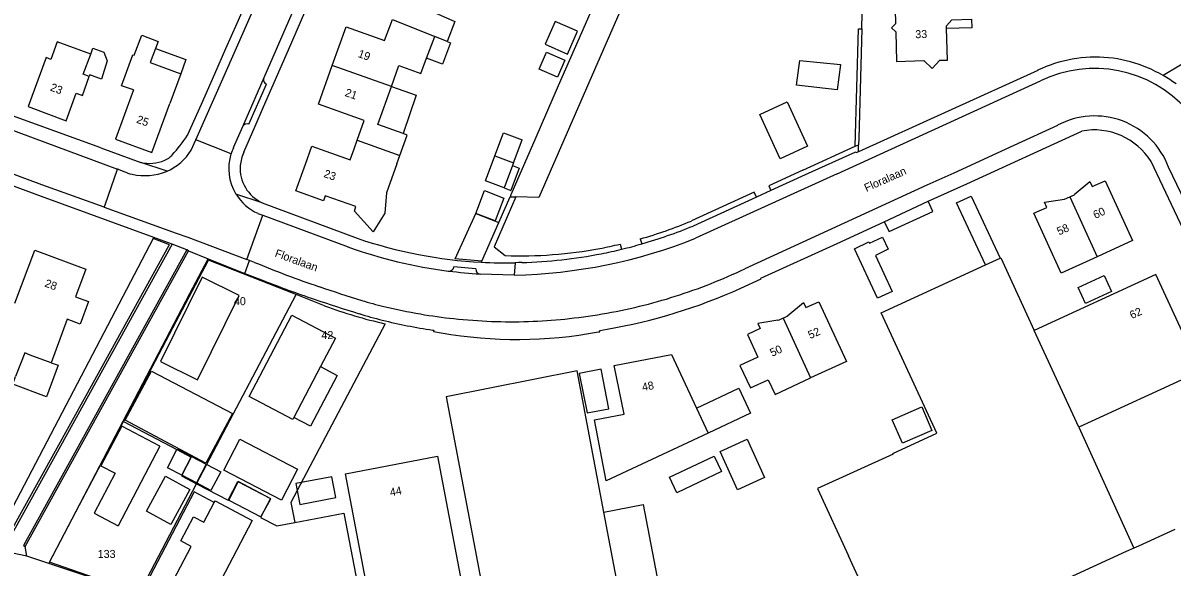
# Model space of a CAD drawing. Extents: x 194485 to 197793, y 468269 to 470822.
# Drawn here: x 195475 to 195647.3, y 469601.4 to 469683 of the extents above; entities that cross this region are included whole.
import ezdxf

# ---------------------------------------------------------------- set-up
doc = ezdxf.new("R2010")
doc.units = 0
for name, color, linetype in [('BAG standplaatsen grensvlak', 7, 'Continuous'), ('BAG standplaatsen grensvlak LR', 7, 'Continuous'), ('BAG standplaatsen kenmerkpunt', 7, 'Continuous'), ('BGT grensvlak begroeid terreindeel', 7, 'Continuous'), ('BGT grensvlak gebouwinstallatie plus 1', 7, 'Continuous'), ('BGT grensvlak onbegroeid terreindeel', 7, 'Continuous'), ('BGT grensvlak overig bouwwerk uitbreiding populatie', 7, 'Continuous'), ('BGT grensvlak pand op maaiveld', 7, 'Continuous'), ('BGT grensvlak pand op maaiveld LR', 7, 'Continuous'), ('BGT grensvlak vegetatieobject', 7, 'Continuous'), ('BGT grensvlak vegetatieobject LR', 7, 'Continuous'), ('BGT grensvlak wegdeel', 7, 'Continuous'), ('BGT tekst huisnummerreeks', 7, 'Continuous'), ('BGT tekst openbare ruimte label weg', 7, 'Continuous')]:
    doc.layers.add(name, color=color, linetype=linetype)

msp = doc.modelspace()

# ---------------------------------------------------------------- linework, layer by layer
at = {"layer": 'BAG standplaatsen grensvlak'}
for p, q in [((195520.21, 469640.6), (195515.93, 469642.28)), ((195515.73, 469608.09), (195523.1, 469609.49)), ((195523.1, 469609.49), (195525.96, 469594.44))]:
    msp.add_line(p, q, dxfattribs=at)
for points in [[(195490.04, 469623.23), (195490.12, 469623.39), (195496.94, 469636.33), (195502.79, 469647.45)], [(195515.93, 469642.28), (195515.77, 469642.35), (195502.79, 469647.45)], [(195529.26, 469637.91), (195515.16, 469611.09), (195515.73, 469608.09)], [(195492.37, 469597.43), (195485.68, 469599.78), (195478.94, 469602.14), (195483.45, 469610.72), (195490.04, 469623.23)]]:
    msp.add_lwpolyline(points, dxfattribs=at)
msp.add_arc((195544.94, 469707.27), 71.11, 249.6476, 257.2574, dxfattribs=at)
at = {"layer": 'BAG standplaatsen grensvlak LR'}
for p, q in [((195501.01, 469613.89), (195515.93, 469642.28)), ((195492.37, 469597.43), (195501.01, 469613.89))]:
    msp.add_line(p, q, dxfattribs=at)
for points in [[(195490.04, 469623.23), (195498.03, 469619.05), (195500.21, 469617.91), (195498.73, 469615.09), (195501.01, 469613.89)], [(195501.01, 469613.89), (195505.73, 469611.42), (195507.21, 469614.23), (195512.07, 469611.68), (195510.59, 469608.86), (195513.04, 469607.58), (195515.73, 469608.09)]]:
    msp.add_lwpolyline(points, dxfattribs=at)
at = {"layer": 'BGT grensvlak begroeid terreindeel'}
msp.add_lwpolyline([(195601.19, 469697.51), (195587.52, 469700.52), (195586.86, 469704.74), (195585.47, 469705.07), (195582.67, 469702.89), (195576.29, 469704.83), (195574.72, 469709.56), (195573.08, 469709.02), (195572.82, 469703.76), (195569.84, 469696.96), (195562.37, 469679.93), (195552.33, 469656.85), (195548.87, 469656.93)], dxfattribs=at)
at = {"layer": 'BGT grensvlak gebouwinstallatie plus 1'}
for p, q in [((195617.24, 469683.6), (195617.26, 469682.33)), ((195554.77, 469683.27), (195553.27, 469679.84)), ((195558.14, 469681.79), (195554.77, 469683.27)), ((195556.64, 469678.36), (195558.14, 469681.79)), ((195617.26, 469682.33), (195613.48, 469682.2)), ((195539.07, 469680.07), (195537.9, 469676.86)), ((195538.57, 469680.26), (195539.07, 469680.07)), ((195553.27, 469679.84), (195556.64, 469678.36)), ((195485.12, 469678.34), (195485.46, 469679.28)), ((195485.46, 469679.28), (195487.1, 469678.65)), ((195487.1, 469678.65), (195487.6, 469677.36)), ((195494.85, 469679.23), (195499.41, 469677.56)), ((195487.6, 469677.36), (195486.75, 469674.6)), ((195499.41, 469677.56), (195498.62, 469675.42)), ((195537.9, 469676.86), (195535.49, 469677.74)), ((195485, 469675.25), (195484.9, 469674.99)), ((195486.75, 469674.6), (195485, 469675.25)), ((195530.21, 469673.51), (195533.93, 469672.19)), ((195533.93, 469672.19), (195531.98, 469666.44)), ((195545.75, 469663.1), (195547.05, 469666.56)), ((195547.05, 469666.56), (195549.84, 469665.51)), ((195548.54, 469662.05), (195549.84, 469665.51)), ((195549.39, 469661.27), (195548.13, 469657.91)), ((195548.39, 469661.64), (195549.39, 469661.27)), ((195547.13, 469658.28), (195548.13, 469657.91)), ((195614.99, 469656.03), (195617.19, 469657.05)), ((195619.32, 469646.73), (195614.99, 469656.03)), ((195617.19, 469657.05), (195621.53, 469647.74)), ((195539.8, 469647.64), (195542.88, 469654.46)), ((195542.88, 469654.46), (195546.32, 469653.09)), ((195543.8, 469647.32), (195546.32, 469653.09)), ((195601.92, 469649.99), (195603.89, 469650.91)), ((195603.89, 469650.91), (195604.74, 469649.08)), ((195599.65, 469649.17), (195601.83, 469650.19)), ((195603.12, 469641.73), (195599.65, 469649.17)), ((195601.83, 469650.19), (195601.92, 469649.99)), ((195604.74, 469649.08), (195602.8, 469648.17)), ((195543.8, 469647.32), (195539.8, 469647.64)), ((195602.8, 469648.17), (195605.32, 469642.76)), ((195605.32, 469642.76), (195603.12, 469641.73)), ((195505.08, 469615.92), (195507.48, 469620.57)), ((195507.48, 469620.57), (195516.14, 469616.11)), ((195516.14, 469616.11), (195513.75, 469611.46)), ((195513.75, 469611.46), (195505.08, 469615.92))]:
    msp.add_line(p, q, dxfattribs=at)
for points in [[(195479.2, 469632.06), (195480.24, 469631.67), (195478.49, 469626.95), (195473.43, 469628.83), (195473.86, 469629.98)], [(195519.61, 469631.47), (195522.11, 469630.16), (195518.1, 469622.53), (195515.6, 469623.84)], [(195575.97, 469625.26), (195582.33, 469628.23), (195584.08, 469624.47), (195577.72, 469621.5)], [(195503.64, 469611.1), (195500.62, 469612.68), (195493.47, 469599.03), (195496.49, 469597.45)]]:
    msp.add_lwpolyline(points, dxfattribs=at)
at = {"layer": 'BGT grensvlak onbegroeid terreindeel'}
for p, q in [((195600.76, 469682.17), (195601.19, 469697.51)), ((195494.57, 469650.85), (195494.48, 469650.68)), ((195500, 469642.43), (195502.75, 469647.66)), ((195478.83, 469601.93), (195500, 469642.43))]:
    msp.add_line(p, q, dxfattribs=at)
for points in [[(195566.43, 469699.16), (195566.18, 469698.57), (195562.45, 469690.07), (195558.71, 469681.54), (195555.24, 469673.62), (195551.86, 469665.88), (195548.13, 469657.24), (195548.01, 469656.95)], [(195590.96, 469673.7), (195591.46, 469677.42), (195597.55, 469676.82), (195597.08, 469673.01), (195590.96, 469673.7)], [(195585.49, 469669.31), (195589.58, 469671.22), (195592.61, 469664.58), (195588.52, 469662.67), (195585.49, 469669.31)]]:
    msp.add_lwpolyline(points, dxfattribs=at)
at = {"layer": 'BGT grensvlak overig bouwwerk uitbreiding populatie'}
for p, q in [((195542.88, 469654.46), (195544.18, 469657.89)), ((195544.18, 469657.89), (195547.1, 469656.77)), ((195547.1, 469656.77), (195545.79, 469653.34)), ((195545.79, 469653.34), (195542.88, 469654.46)), ((195633.22, 469643.33), (195637.11, 469645.13)), ((195637.11, 469645.13), (195638.2, 469642.76)), ((195634.31, 469640.96), (195633.22, 469643.33)), ((195638.2, 469642.76), (195634.31, 469640.96)), ((195521.86, 469635.76), (195519.61, 469631.47)), ((195519.61, 469631.47), (195515.6, 469623.84)), ((195489.77, 469622.55), (195486.65, 469616.59)), ((195495.49, 469619.55), (195489.77, 469622.55)), ((195495.49, 469619.55), (195489.22, 469607.59)), ((195486.65, 469616.59), (195488.77, 469615.48)), ((195488.77, 469615.48), (195485.62, 469609.47)), ((195485.62, 469609.47), (195489.22, 469607.59))]:
    msp.add_line(p, q, dxfattribs=at)
for points in [[(195501.85, 469644.9), (195495.58, 469632.24), (195501.14, 469629.49), (195507.4, 469642.15), (195501.85, 469644.9)], [(195515.6, 469623.84), (195515.44, 469623.54), (195508.89, 469626.98), (195515.31, 469639.2), (195521.86, 469635.76)], [(195503.64, 469611.1), (195503.77, 469611.34), (195509.36, 469608.41), (195501.83, 469594.04), (195496.24, 469596.97), (195496.49, 469597.45)], [(195496.49, 469597.45), (195500.19, 469604.51), (195498.65, 469605.32), (195500.55, 469608.93), (195502.08, 469608.13), (195503.64, 469611.1)]]:
    msp.add_lwpolyline(points, dxfattribs=at)
at = {"layer": 'BGT grensvlak pand op maaiveld'}
for p, q in [((195485.12, 469678.34), (195480.11, 469680.23)), ((195535.49, 469677.74), (195536.74, 469681)), ((195538.57, 469680.26), (195536.74, 469681)), ((195498.62, 469675.42), (195497, 469670.96)), ((195524.63, 469664.18), (195525.09, 469665.47)), ((195531.04, 469661.89), (195531.5, 469663.17)), ((195544.33, 469659.33), (195545.75, 469663.1)), ((195545.75, 469663.1), (195548.54, 469662.05)), ((195531.04, 469661.89), (195529.5, 469657.56)), ((195548.39, 469661.64), (195547.13, 469658.28)), ((195548.54, 469662.05), (195548.39, 469661.64)), ((195547.13, 469658.28), (195544.33, 469659.33)), ((195619.32, 469646.73), (195621.53, 469647.74)), ((195621.53, 469647.74), (195621.64, 469647.79)), ((195621.64, 469647.79), (195626.62, 469636.9)), ((195481.61, 469638.58), (195479.2, 469632.06)), ((195479.2, 469632.06), (195476.06, 469633.22)), ((195575.97, 469625.26), (195577.72, 469621.5)), ((195605.33, 469623.51), (195609.77, 469625.42)), ((195609.77, 469625.42), (195611.29, 469621.88)), ((195606.86, 469619.97), (195605.33, 469623.51)), ((195611.29, 469621.88), (195606.86, 469619.97)), ((195579.51, 469618.75), (195583.58, 469620.59)), ((195583.58, 469620.59), (195586.19, 469614.82)), ((195500.26, 469618), (195502.44, 469616.85)), ((195571.94, 469614.9), (195578.64, 469618.06)), ((195578.64, 469618.06), (195579.74, 469615.72)), ((195582.12, 469612.97), (195579.51, 469618.75)), ((195605.49, 469618.33), (195594.14, 469613.21)), ((195605.49, 469618.33), (195605.44, 469618.44)), ((195493.5, 469609.78), (195496.34, 469615.02)), ((195496.34, 469615.02), (195499.98, 469613.05)), ((195500.97, 469614.04), (195498.78, 469615.18)), ((195573.05, 469612.56), (195571.94, 469614.9)), ((195579.74, 469615.72), (195573.05, 469612.56)), ((195586.19, 469614.82), (195582.12, 469612.97)), ((195499.98, 469613.05), (195497.15, 469607.81)), ((195594.14, 469613.21), (195598.79, 469603.08)), ((195497.15, 469607.81), (195493.5, 469609.78)), ((195647.7, 469607.06), (195642.25, 469604.56)), ((195641.57, 469604.25), (195640.43, 469603.72)), ((195642.25, 469604.56), (195641.57, 469604.25)), ((195605.78, 469587.82), (195598.79, 469603.08)), ((195640.43, 469603.72), (195635.43, 469601.43)), ((195635.43, 469601.43), (195630.43, 469599.13))]:
    msp.add_line(p, q, dxfattribs=at)
for points in [[(195537.12, 469691.02), (195534.71, 469685.47), (195539.74, 469683.26), (195538.57, 469680.26)], [(195611.75, 469690.74), (195610.46, 469690.71), (195610.53, 469688.2), (195609.72, 469687.4), (195605.73, 469687.27), (195605.84, 469682.91), (195605.24, 469682.29), (195605.87, 469681.7), (195605.98, 469677.28), (195610.08, 469677.39), (195611.3, 469676.23), (195612.45, 469677.45), (195613.6, 469677.48), (195613.48, 469682.2)], [(195521.35, 469676.67), (195523.42, 469682.47), (195529.17, 469680.42), (195530.39, 469683.54)], [(195613.48, 469682.2), (195613.46, 469682.63), (195614.26, 469683.51), (195617.24, 469683.6)], [(195480.11, 469680.23), (195479.16, 469677.58), (195478.46, 469677.84), (195475.72, 469670.52), (195481.45, 469668.35), (195482.92, 469672.51), (195483.88, 469672.14), (195484.9, 469674.99)], [(195491.54, 469672.99), (195489.74, 469673.63), (195491.44, 469678.26), (195491.63, 469678.2), (195492.77, 469681.19), (195495.24, 469680.26), (195494.85, 469679.23)], [(195484.9, 469674.99), (195483.99, 469675.35), (195485.12, 469678.34)], [(195494.85, 469679.23), (195494.05, 469677.1), (195498.62, 469675.42)], [(195552.4, 469676.11), (195553.48, 469678.64), (195556.24, 469677.46), (195555.15, 469674.93), (195552.4, 469676.11)], [(195525.09, 469665.47), (195526.15, 469668.42), (195519.29, 469670.87), (195521.35, 469676.67)], [(195530.21, 469673.51), (195531.32, 469676.64), (195534.61, 469675.46), (195535.49, 469677.74)], [(195491.54, 469672.99), (195488.82, 469665.62), (195494.27, 469663.59), (195497, 469670.96)], [(195531.98, 469666.44), (195528.18, 469667.8), (195530.21, 469673.51)], [(195531.5, 469663.17), (195532.59, 469666.23), (195531.98, 469666.44)], [(195524.89, 469655.48), (195520.31, 469657.11), (195520.05, 469656.35), (195515.91, 469657.83), (195517.34, 469661.84), (195518.29, 469664.54), (195524.02, 469662.49), (195524.63, 469664.18)], [(195631.98, 469656.95), (195632.66, 469657.26), (195632.64, 469657.3), (195634.99, 469659.25), (195635.34, 469658.48), (195637.28, 469659.37), (195641.38, 469650.39), (195636.08, 469647.97)], [(195529.5, 469657.56), (195529.24, 469654.48), (195527.5, 469651.7), (195524.67, 469654.81), (195524.89, 469655.48)], [(195636.08, 469647.97), (195630.68, 469645.51), (195626.58, 469654.48), (195628.51, 469655.36), (195628.15, 469656.14), (195631.17, 469656.62), (195631.18, 469656.59), (195631.98, 469656.95)], [(195473.75, 469641), (195476.74, 469648.94), (195484.39, 469646.09), (195482.86, 469641.95), (195484.8, 469641.23), (195483.55, 469637.86), (195481.61, 469638.58)], [(195605.44, 469618.44), (195612.02, 469621.49), (195603.69, 469639.55), (195619.32, 469646.73)], [(195651.57, 469630.79), (195644.85, 469645.29), (195626.62, 469636.9)], [(195588.96, 469638.76), (195589.69, 469639.1), (195589.67, 469639.14), (195592.02, 469641.11), (195592.35, 469640.34), (195594.31, 469641.22), (195598.45, 469632.26), (195593.09, 469629.78)], [(195588.96, 469638.76), (195588.23, 469638.42), (195588.2, 469638.47), (195585.17, 469637.96), (195585.53, 469637.18), (195583.61, 469636.3), (195585.18, 469632.89), (195582.5, 469631.64), (195584.06, 469628.27), (195586.74, 469629.51), (195587.76, 469627.31), (195593.09, 469629.78)], [(195476.06, 469633.22), (195475.22, 469633.54), (195473.86, 469629.98)], [(195560.67, 469623.51), (195565.11, 469624.34), (195563.64, 469631.65), (195572.22, 469633.3), (195575.97, 469625.26)], [(195490.27, 469623.43), (195494.24, 469630.78), (195506.4, 469624.42), (195502.4, 469616.97), (195490.27, 469623.43)], [(195562.08, 469609.65), (195558.06, 469630.86), (195538.41, 469626.96), (195544.03, 469597.4)], [(195561.66, 469631.07), (195558.39, 469630.46), (195559.57, 469624.54), (195562.85, 469625.16), (195561.66, 469631.07)], [(195577.72, 469621.5), (195562.41, 469614.36), (195560.67, 469623.51)], [(195498.78, 469615.18), (195496.64, 469616.3), (195498.11, 469619.12), (195500.26, 469618)], [(195537.14, 469618.04), (195540.9, 469598.28), (195527.08, 469595.65), (195523.32, 469615.41), (195537.14, 469618.04)], [(195502.44, 469616.85), (195504.62, 469615.71), (195503.15, 469612.89), (195500.97, 469614.04)], [(195515.89, 469613.92), (195516.49, 469610.79), (195521.88, 469611.82), (195521.28, 469614.94), (195515.89, 469613.92)], [(195505.82, 469611.46), (195510.66, 469608.93), (195512.12, 469611.66), (195507.26, 469614.22), (195505.82, 469611.46)], [(195562.08, 469609.65), (195568, 469610.77), (195570.47, 469597.74), (195565.99, 469596.9), (195565.77, 469598.05), (195564.33, 469597.78)]]:
    msp.add_lwpolyline(points, dxfattribs=at)
at = {"layer": 'BGT grensvlak pand op maaiveld LR'}
for p, q in [((195530.39, 469683.54), (195536.74, 469681)), ((195530.21, 469673.51), (195521.35, 469676.67)), ((195525.09, 469665.47), (195531.5, 469663.17)), ((195631.98, 469656.95), (195636.08, 469647.97)), ((195588.96, 469638.76), (195593.09, 469629.78)), ((195633.34, 469622.41), (195626.62, 469636.9)), ((195651.57, 469630.79), (195633.34, 469622.41)), ((195633.34, 469622.41), (195641.57, 469604.25)), ((195498.78, 469615.18), (195500.26, 469618)), ((195502.44, 469616.85), (195500.97, 469614.04)), ((195564.33, 469597.78), (195562.08, 469609.65))]:
    msp.add_line(p, q, dxfattribs=at)
at = {"layer": 'BGT grensvlak vegetatieobject'}
for p, q in [((195591.92, 469660.95), (195599.77, 469664.54)), ((195600.25, 469663.71), (195600.28, 469664.77)), ((195584.64, 469657.64), (195575.22, 469653.33)), ((195584.98, 469656.91), (195584.64, 469657.64)), ((195546.32, 469653.09), (195548.01, 469656.95)), ((195548.01, 469656.95), (195548.87, 469656.93)), ((195494.48, 469650.68), (195471.06, 469605.91)), ((195496.95, 469649.75), (195494.48, 469650.68)), ((195567.54, 469650.65), (195567.78, 469649.89)), ((195564.51, 469649.85), (195564.75, 469649.09)), ((195543.72, 469647.14), (195543.8, 469647.32))]:
    msp.add_line(p, q, dxfattribs=at)
for points in [[(195599.77, 469664.54), (195600.27, 469682.17), (195600.76, 469682.17)], [(195600.76, 469682.17), (195600.3, 469665.69), (195600.28, 469664.77)], [(195591.92, 469660.95), (195586.83, 469658.62), (195587.15, 469657.9)], [(195548.87, 469656.93), (195545.61, 469649.45), (195547.28, 469648.14)], [(195472.47, 469605.22), (195473.07, 469606.3), (195472.94, 469606.39), (195484.43, 469627.13), (195496.91, 469649.68), (195496.95, 469649.75)]]:
    msp.add_lwpolyline(points, dxfattribs=at)
for centre, radius, start, end in [((195549.71, 469713.95), 65.77, 285.7276, 292.8139), ((195549.5, 469714.1), 66, 268.0695, 280.4533), ((195547.65, 469720.04), 72.18, 281.0402, 283.505)]:
    msp.add_arc(centre, radius, start, end, dxfattribs=at)
at = {"layer": 'BGT grensvlak vegetatieobject LR'}
msp.add_line((195599.77, 469664.54), (195600.28, 469664.77), dxfattribs=at)
at = {"layer": 'BGT grensvlak wegdeel'}
for p, q in [((195515.3, 469684.45), (195511.09, 469674.81)), ((195511.09, 469674.81), (195507.9, 469667.48)), ((195627.15, 469675.93), (195600.25, 469663.71)), ((195508.86, 469667.84), (195511.48, 469673.87)), ((195597.08, 469660.38), (195627.56, 469674.34)), ((195507.9, 469667.48), (195506.51, 469664.29)), ((195500.19, 469663.95), (195500.88, 469665.49)), ((195506.17, 469663.4), (195500.88, 469665.49)), ((195486.64, 469664.29), (195492.62, 469662.11)), ((195487.28, 469655.75), (195489.15, 469661.11)), ((195489.23, 469661.08), (195489.15, 469661.11)), ((195489.23, 469661.08), (195490.09, 469660.76)), ((195496.58, 469660.8), (195492.62, 469662.11)), ((195657.71, 469633.57), (195644.15, 469662.24)), ((195655.96, 469642.11), (195646.77, 469661.42)), ((195496.51, 469660.78), (195496.58, 469660.8)), ((195597.08, 469660.38), (195575.85, 469650.75)), ((195610.53, 469658.69), (195583.23, 469646.16)), ((195587.15, 469657.9), (195584.98, 469656.91)), ((195494.57, 469650.85), (195477.75, 469656.98)), ((195487.14, 469655.38), (195487.28, 469655.75)), ((195510.84, 469656.05), (195506.9, 469657.35)), ((195510.84, 469656.05), (195525.07, 469650.75)), ((195584.98, 469656.91), (195575.46, 469652.57)), ((195604.12, 469653.22), (195610.74, 469656.28)), ((195508.52, 469647.56), (195510.95, 469654.19)), ((195510.19, 469654.47), (195510.95, 469654.19)), ((195510.95, 469654.19), (195523.71, 469649.44)), ((195497.34, 469649.85), (195494.57, 469650.85)), ((195499.7, 469650.88), (195508.52, 469647.56)), ((195475.29, 469604.51), (195499.79, 469648.85)), ((195499.52, 469649), (195497.34, 469649.85)), ((195499.79, 469648.85), (195499.52, 469649)), ((195499.79, 469648.85), (195502.75, 469647.66)), ((195502.75, 469647.66), (195508.24, 469645.44)), ((195508.24, 469645.44), (195508.93, 469647.41)), ((195508.93, 469647.41), (195508.52, 469647.56)), ((195509.67, 469647.12), (195508.93, 469647.41)), ((195508.24, 469645.44), (195511.13, 469644.36)), ((195538.76, 469645.82), (195538.83, 469645.81)), ((195542.88, 469646.14), (195539.6, 469646.45)), ((195548.77, 469647.07), (195548.62, 469645.21)), ((195548.62, 469645.21), (195543.53, 469645.35)), ((195475.55, 469603.03), (195475.29, 469604.51)), ((195475.55, 469603.03), (195472.42, 469603.69)), ((195478.83, 469601.93), (195475.55, 469603.03))]:
    msp.add_line(p, q, dxfattribs=at)
for points in [[(195508.07, 469663.65), (195509.8, 469667.58), (195511.05, 469670.46), (195514.78, 469679.01), (195517.24, 469684.68), (195518.78, 469688.15), (195522.76, 469697.28), (195525.24, 469702.94), (195526.49, 469705.81), (195527.75, 469708.67), (195530.25, 469714.31), (195532.67, 469719.95), (195533.55, 469722.09)], [(195335.51, 469716.98), (195362.78, 469708.1), (195489.15, 469661.11)], [(195500.88, 469665.49), (195504.93, 469674.67), (195516.32, 469700.56), (195523.01, 469715.86)], [(195499.71, 469666.32), (195501.72, 469670.85), (195503.73, 469675.39), (195505.4, 469679.2), (195507.08, 469683.02), (195511.07, 469692.15), (195515.08, 469701.29), (195517.87, 469707.63), (195520.66, 469713.97)], [(195477.75, 469656.98), (195423.29, 469677.12), (195361.14, 469700.43), (195344.07, 469706.03), (195327.72, 469711.24)], [(195487.14, 469655.38), (195477.77, 469658.74), (195372.7, 469697.95)], [(195650.97, 469678.12), (195648.32, 469676.54), (195645.98, 469675.15)], [(195486.64, 469664.29), (195472.85, 469669.32), (195459.98, 469674.23)], [(195630.1, 469667.68), (195623.59, 469664.68), (195614.55, 469660.52), (195610.53, 469658.69)], [(195610.74, 469656.28), (195616.54, 469658.88), (195633.75, 469666.8)], [(195600.25, 469663.71), (195599.87, 469663.54), (195599.82, 469663.68), (195592.26, 469660.23), (195587.15, 469657.9)], [(195604.12, 469653.22), (195604.88, 469651.74), (195611.43, 469654.73), (195610.74, 469656.28)], [(195487.14, 469655.38), (195497.94, 469651.51), (195499.7, 469650.88)], [(195582.61, 469643.24), (195585.7, 469644.64), (195585.64, 469644.74), (195597.05, 469649.94), (195604.12, 469653.22)], [(195497.34, 469649.85), (195472.5, 469604.87), (195472.42, 469603.69)], [(195499.52, 469649), (195475.02, 469604.65), (195475.29, 469604.51)], [(195549.79, 469647.1), (195549.28, 469647.08), (195548.77, 469647.07)], [(195536.4, 469636.97), (195536.56, 469636.95), (195536.54, 469636.74), (195537.69, 469636.55)], [(195561.27, 469636.68), (195561.49, 469636.71), (195561.49, 469636.9), (195562.57, 469637.09)], [(195493.73, 469589.7), (195492.25, 469597.46), (195478.83, 469601.93)]]:
    msp.add_lwpolyline(points, dxfattribs=at)
for centre, radius, start, end in [((195635.83, 469657.9), 20.02, 84.4206, 115.7115), ((195635.87, 469658.23), 19.68, 68.7776, 84.4453), ((195635.22, 469656.53), 21.5, 59.9591, 68.7851), ((195511.75, 469674.54), 0.713, 157.5707, 248.2775), ((195635.69, 469657.68), 18.54, 41.6418, 116.0081), ((195635.05, 469656.28), 21.8, 53.8584, 59.908), ((195508.56, 469667.18), 0.726, 65.6897, 155.4617), ((195635.7, 469657.27), 11.82, 20.5316, 118.2463), ((195480.03, 469679), 23.42, 317.6812, 326.861), ((195498.95, 469666.64), 0.824, 326.6618, 336.6283), ((195635.64, 469656.99), 10, 31.7218, 100.8986), ((195495.02, 469665.35), 3.15, 292.4513, 317.6556), ((195493.28, 469668.24), 8.13, 293.8957, 328.1703), ((195513.17, 469661.19), 7.35, 162.4482, 211.485), ((195512.94, 469661.27), 7.1, 154.8221, 162.5529), ((195513.27, 469661.23), 5.73, 155.0859, 175.9165), ((195493.9, 469668.08), 6.11, 257.9371, 292.4031), ((195513.26, 469661.23), 5.72, 175.9476, 244.9494), ((195493.29, 469668.27), 8.17, 246.9149, 256.1044), ((195493.23, 469668.76), 8.63, 257.2389, 292.3305), ((195513.17, 469661.19), 7.34, 211.5232, 246.1099), ((195547.72, 469719.7), 72.63, 286.0281, 292.4496), ((195547.25, 469715.41), 68.36, 251.0655, 267.0409), ((195546.99, 469722.89), 77.7, 271.1997, 291.7987), ((195547.73, 469716.25), 71, 250.2218, 262.7381), ((195548.06, 469718.2), 71.1, 281.0524, 283.5766), ((195547.97, 469718.83), 71.73, 283.5259, 286.0282), ((195572.02, 469798.18), 163.42, 247.5714, 251.2118), ((195547.26, 469716.33), 69.28, 267.0716, 271.2494), ((195547.78, 469719.48), 72.41, 271.5902, 281.0764), ((195538.88, 469646.53), 0.722, 266.1612, 353.5088), ((195551.83, 469753.54), 108.51, 263.1204, 265.6107), ((195543.6, 469646.07), 0.724, 174.4707, 264.3368), ((195548.4, 469719.04), 80.77, 287.575, 295.5424), ((195566.66, 469783.9), 150.19, 248.2996, 251.358), ((195587.87, 469844.91), 212.76, 251.2223, 253.0271), ((195548.45, 469718.84), 82.96, 279.7995, 294.3123), ((195548.53, 469718.6), 80.32, 283.5989, 287.5812), ((195603.14, 469892.09), 264.37, 251.3631, 252.892), ((195542.12, 469695.07), 56.1, 253.048, 256.5813), ((195550, 469727.86), 89.82, 256.5469, 260.1035), ((195547.67, 469722.1), 83.92, 279.7056, 283.6034), ((195545.87, 469706.13), 69.78, 252.911, 255.8849), ((195547.43, 469713.02), 74.76, 260.0866, 263.9729), ((195548.43, 469722.58), 84.37, 263.9811, 267.8376), ((195548.19, 469718.1), 79.89, 271.8521, 275.7913), ((195547.8, 469721.35), 83.16, 275.8328, 279.7067), ((195546.81, 469709.85), 73.62, 255.8812, 261.87), ((195548.23, 469718.67), 80.46, 267.8756, 271.8136), ((195549.12, 469701.32), 65.76, 259.9856, 280.6412)]:
    msp.add_arc(centre, radius, start, end, dxfattribs=at)

# ---------------------------------------------------------------- texts
at = {"layer": 'BAG standplaatsen kenmerkpunt'}
for s, p in [('40', (195506.6, 469640.7)), ('42', (195519.72, 469635.61)), ('133', (195486.17, 469602.77))]:
    msp.add_text(s, height=1.2, dxfattribs=at).set_placement(p)
at = {"layer": 'BGT tekst huisnummerreeks'}
for s, rotation, p in [('33', 1.5, (195608.81, 469680.75)), ('19', 340.4, (195525.11, 469677.96)), ('23', 339.3, (195478.95, 469672.93)), ('21', 340.4, (195523.15, 469672.12)), ('25', 339.6, (195491.89, 469668.11)), ('23', 340.5, (195519.96, 469659.96)), ('60', 24.8, (195635.8, 469653.62)), ('58', 24.5, (195630.36, 469651.15)), ('28', 339.6, (195478.12, 469643.52)), ('62', 24.7, (195641.29, 469638.59)), ('52', 24.2, (195593.03, 469635.6)), ('50', 24.7, (195587.33, 469632.94)), ('48', 10.9, (195567.92, 469627.79)), ('44', 10.8, (195530.1, 469612.01))]:
    msp.add_text(s, height=1.2, rotation=rotation, dxfattribs=at).set_placement(p)
at = {"layer": 'BGT tekst openbare ruimte label weg'}
for rotation, p in [(24, (195601.46, 469657.68)), (340, (195512.64, 469648.02))]:
    msp.add_text('Floralaan', height=1.2, rotation=rotation, dxfattribs=at).set_placement(p)

doc.saveas('drawing.dxf')
